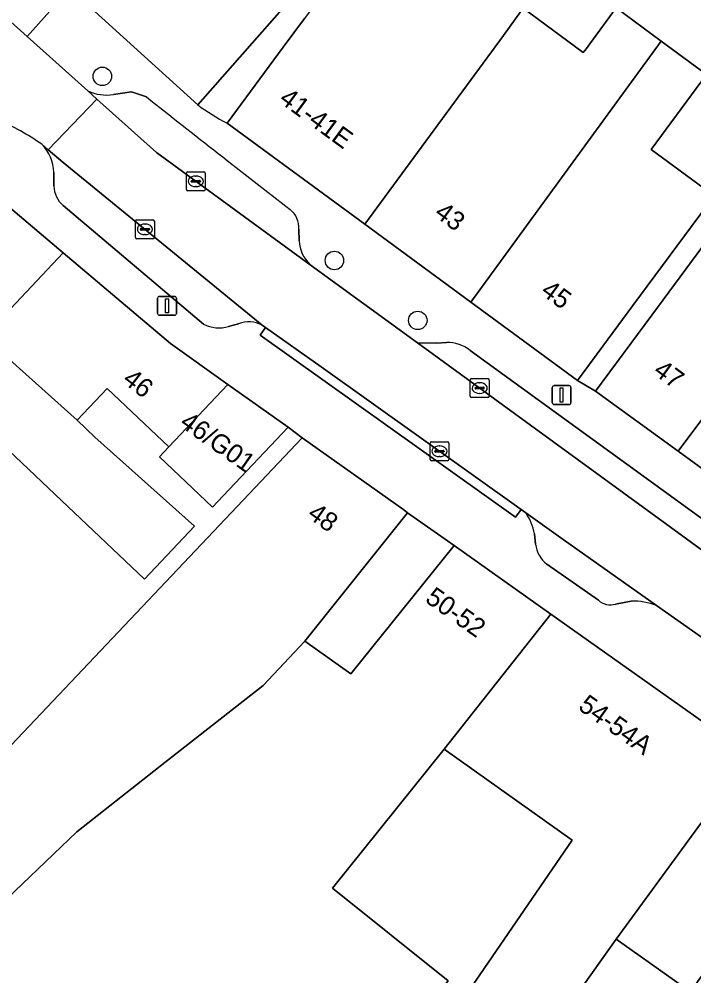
# Model space of a CAD drawing. Extents: x 160663 to 161506, y 382245 to 383291.
# Drawn here: x 160961.4 to 160997.1, y 383041.6 to 383092.2 of the extents above; entities that cross this region are included whole.
import ezdxf

# ---------------------------------------------------------------- set-up
doc = ezdxf.new("R2010")
doc.units = 0
for name, color, linetype in [('IMGEO_Boom', 7, 'Continuous'), ('IMGEO_Erf', 7, 'Continuous'), ('IMGEO_Kolk', 7, 'Continuous'), ('IMGEO_Lichtmast', 7, 'Continuous'), ('IMGEO_Pand', 7, 'Continuous'), ('IMGEO_Pand_nummerreeks', 7, 'Continuous'), ('IMGEO_Pand_overbouw', 7, 'Continuous'), ('IMGEO_Parkeervlak_open', 7, 'Continuous'), ('IMGEO_Rijbaan_lokaal_open', 7, 'Continuous'), ('IMGEO_Terreindeel_open', 7, 'Continuous'), ('IMGEO_Voetpad_open', 7, 'Continuous')]:
    doc.layers.add(name, color=color, linetype=linetype)

msp = doc.modelspace()

# ---------------------------------------------------------------- linework, layer by layer
at = {"layer": 'IMGEO_Boom'}
for centre in [(160965.789, 383089.169), (160978.054, 383079.433), (160982.461, 383076.265)]:
    msp.add_circle(centre, 0.489, dxfattribs=at)
at = {"layer": 'IMGEO_Erf'}
for points in [[(160977.109, 383094.805), (160970.827, 383087.655)], [(160988.034, 383092.771), (160991.206, 383090.426), (160991.371, 383090.649), (160991.553, 383090.895), (160992.95, 383092.785), (160995.318, 383091.034), (160997.717, 383089.261), (160994.794, 383085.307), (160998.118, 383082.85), (160993.829, 383077.048), (160990.901, 383073.088), (160991.858, 383072.517), (160994.831, 383076.538), (160998.733, 383081.815)], [(160972.377, 383086.689), (160975.35, 383090.71), (160976.476, 383092.233)], [(160954.674, 383047.173), (160972.907, 383066.425), (160976.345, 383070.055), (160975.614, 383070.613), (160972.176, 383066.983), (160971.615, 383066.391), (160968.81, 383069.048), (160969.301, 383069.584), (160966.043, 383072.669), (160964.449, 383070.986), (160965.394, 383070.091), (160970.657, 383065.38), (160968.011, 383062.586), (160963.63, 383066.736), (160958.725, 383071.382)], [(160998.501, 383043.067), (160996.869, 383040.763), (160992.943, 383043.544), (160989.023, 383038.01), (160985.126, 383040.769), (160990.617, 383048.778), (160983.861, 383053.6), (160977.958, 383046.246), (160984.06, 383041.35), (160973.741, 383029.173), (160996.515, 383011.718), (161000, 383009.047)]]:
    msp.add_lwpolyline(points, dxfattribs=at)
msp.add_arc((160979.387, 383099.663), 14.747, 234.5174, 241.6181, dxfattribs=at)
at = {"layer": 'IMGEO_Kolk'}
for p, q in [((160970.227, 383083.194), (160970.227, 383084.046)), ((160970.302, 383084.12), (160971.154, 383084.12)), ((160970.715, 383083.9), (160970.74, 383083.9)), ((160971.228, 383084.046), (160971.228, 383083.194)), ((160970.486, 383083.614), (160970.486, 383083.626)), ((160970.924, 383083.577), (160970.526, 383083.577)), ((160970.529, 383083.663), (160970.927, 383083.663)), ((160970.738, 383083.34), (160970.713, 383083.34)), ((160970.97, 383083.626), (160970.97, 383083.614)), ((160971.154, 383083.12), (160970.302, 383083.12)), ((160967.537, 383080.656), (160967.537, 383081.508)), ((160967.612, 383081.582), (160968.464, 383081.582)), ((160968.025, 383081.362), (160968.05, 383081.362)), ((160968.538, 383081.508), (160968.538, 383080.656)), ((160967.796, 383081.076), (160967.796, 383081.088)), ((160968.234, 383081.039), (160967.836, 383081.039)), ((160967.839, 383081.125), (160968.237, 383081.125)), ((160968.048, 383080.802), (160968.023, 383080.802)), ((160968.28, 383081.088), (160968.28, 383081.076)), ((160968.464, 383080.582), (160967.612, 383080.582)), ((160985.231, 383072.261), (160985.231, 383073.113)), ((160985.306, 383073.187), (160986.158, 383073.187)), ((160986.232, 383073.113), (160986.232, 383072.261)), ((160985.49, 383072.681), (160985.49, 383072.693)), ((160985.928, 383072.644), (160985.53, 383072.644)), ((160985.533, 383072.73), (160985.931, 383072.73)), ((160985.719, 383072.967), (160985.744, 383072.967)), ((160985.974, 383072.693), (160985.974, 383072.681)), ((160986.158, 383072.187), (160985.306, 383072.187)), ((160985.742, 383072.407), (160985.717, 383072.407)), ((160983.107, 383068.918), (160983.107, 383069.77)), ((160983.182, 383069.844), (160984.034, 383069.844)), ((160983.595, 383069.624), (160983.62, 383069.624)), ((160984.108, 383069.77), (160984.108, 383068.918)), ((160983.366, 383069.338), (160983.366, 383069.35)), ((160983.804, 383069.301), (160983.406, 383069.301)), ((160983.409, 383069.387), (160983.807, 383069.387)), ((160983.618, 383069.064), (160983.593, 383069.064)), ((160983.85, 383069.35), (160983.85, 383069.338)), ((160984.034, 383068.844), (160983.182, 383068.844))]:
    msp.add_line(p, q, dxfattribs=at)
for points in [[(160970.227, 383083.194), (160970.227, 383084.046)], [(160970.302, 383084.12), (160971.154, 383084.12)], [(160971.228, 383084.046), (160971.228, 383083.194)], [(160971.154, 383083.12), (160970.302, 383083.12)], [(160967.537, 383080.656), (160967.537, 383081.508)], [(160967.612, 383081.582), (160968.464, 383081.582)], [(160968.538, 383081.508), (160968.538, 383080.656)], [(160968.464, 383080.582), (160967.612, 383080.582)], [(160985.231, 383072.261), (160985.231, 383073.113)], [(160985.306, 383073.187), (160986.158, 383073.187)], [(160986.232, 383073.113), (160986.232, 383072.261)], [(160986.158, 383072.187), (160985.306, 383072.187)], [(160983.107, 383068.918), (160983.107, 383069.77)], [(160983.182, 383069.844), (160984.034, 383069.844)], [(160984.108, 383069.77), (160984.108, 383068.918)], [(160984.034, 383068.844), (160983.182, 383068.844)]]:
    msp.add_lwpolyline(points, dxfattribs=at)
for centre, radius, start, end in [((160970.304, 383084.044), 0.0765, 91.552, 178.448), ((160970.304, 383084.044), 0.0765, 91.552, 178.448), ((160971.152, 383084.044), 0.0765, 1.552, 88.448), ((160971.152, 383084.044), 0.0765, 1.552, 88.448), ((160970.526, 383083.623), 0.0403, 85.8775, 175.7526), ((160970.523, 383083.613), 0.0366, 178.938, 274.7102), ((160970.927, 383083.62), 0.043, 264.8664, 352.4533), ((160970.931, 383083.625), 0.0386, 1.7309, 96.639), ((160970.304, 383083.196), 0.0765, 181.552, 268.448), ((160970.304, 383083.196), 0.0765, 181.552, 268.448), ((160971.152, 383083.196), 0.0765, 271.552, 358.448), ((160971.152, 383083.196), 0.0765, 271.552, 358.448), ((160967.614, 383081.506), 0.0765, 91.552, 178.448), ((160967.614, 383081.506), 0.0765, 91.552, 178.448), ((160968.462, 383081.506), 0.0765, 1.552, 88.448), ((160968.462, 383081.506), 0.0765, 1.552, 88.448), ((160967.836, 383081.085), 0.0403, 85.8775, 175.7526), ((160967.833, 383081.075), 0.0366, 178.938, 274.7102), ((160968.237, 383081.082), 0.043, 264.8664, 352.4533), ((160968.241, 383081.087), 0.0386, 1.7309, 96.639), ((160967.614, 383080.658), 0.0765, 181.552, 268.448), ((160967.614, 383080.658), 0.0765, 181.552, 268.448), ((160968.462, 383080.658), 0.0765, 271.552, 358.448), ((160968.462, 383080.658), 0.0765, 271.552, 358.448), ((160985.308, 383073.111), 0.0765, 91.552, 178.448), ((160985.308, 383073.111), 0.0765, 91.552, 178.448), ((160986.156, 383073.111), 0.0765, 1.552, 88.448), ((160986.156, 383073.111), 0.0765, 1.552, 88.448), ((160985.53, 383072.69), 0.0403, 85.8775, 175.7526), ((160985.527, 383072.68), 0.0366, 178.938, 274.7102), ((160985.931, 383072.687), 0.043, 264.8664, 352.4533), ((160985.935, 383072.692), 0.0386, 1.7309, 96.639), ((160985.308, 383072.263), 0.0765, 181.552, 268.448), ((160985.308, 383072.263), 0.0765, 181.552, 268.448), ((160986.156, 383072.263), 0.0765, 271.552, 358.448), ((160986.156, 383072.263), 0.0765, 271.552, 358.448), ((160983.184, 383069.768), 0.0765, 91.552, 178.448), ((160983.184, 383069.768), 0.0765, 91.552, 178.448), ((160984.032, 383069.768), 0.0765, 1.552, 88.448), ((160984.032, 383069.768), 0.0765, 1.552, 88.448), ((160983.406, 383069.347), 0.0403, 85.8775, 175.7526), ((160983.403, 383069.337), 0.0366, 178.938, 274.7102), ((160983.807, 383069.344), 0.043, 264.8664, 352.4533), ((160983.811, 383069.349), 0.0386, 1.7309, 96.639), ((160983.184, 383068.92), 0.0765, 181.552, 268.448), ((160983.184, 383068.92), 0.0765, 181.552, 268.448), ((160984.032, 383068.92), 0.0765, 271.552, 358.448), ((160984.032, 383068.92), 0.0765, 271.552, 358.448)]:
    msp.add_arc(centre, radius, start, end, dxfattribs=at)
for centre, major_axis, ratio, start_param, end_param in [((160970.714, 383083.62), (-0.387, 0.002), 0.722429, 4.712389, 7.853982), ((160970.739, 383083.62), (-0.39, 0.002), 0.717154, 1.570796, 4.712389), ((160968.024, 383081.082), (-0.387, 0.002), 0.722429, 4.712389, 7.853982), ((160968.049, 383081.082), (-0.39, 0.002), 0.717154, 1.570796, 4.712389), ((160985.718, 383072.687), (-0.387, 0.002), 0.722429, 4.712389, 7.853982), ((160985.743, 383072.687), (-0.39, 0.002), 0.717154, 1.570796, 4.712389), ((160983.594, 383069.344), (-0.387, 0.002), 0.722429, 4.712389, 7.853982), ((160983.619, 383069.344), (-0.39, 0.002), 0.717154, 1.570796, 4.712389)]:
    msp.add_ellipse(centre, major_axis=major_axis, ratio=ratio, start_param=start_param, end_param=end_param, dxfattribs=at)
at = {"layer": 'IMGEO_Lichtmast'}
for p, q in [((160968.709, 383076.635), (160968.709, 383077.435)), ((160968.709, 383077.435), (160968.709, 383076.635)), ((160968.809, 383077.535), (160969.599, 383077.535)), ((160969.599, 383077.535), (160968.809, 383077.535)), ((160969.699, 383077.435), (160969.699, 383076.635)), ((160969.699, 383076.635), (160969.699, 383077.435)), ((160969.599, 383076.535), (160968.809, 383076.535)), ((160968.809, 383076.535), (160969.599, 383076.535)), ((160989.565, 383071.918), (160989.565, 383072.718)), ((160989.565, 383072.718), (160989.565, 383071.918)), ((160989.665, 383072.818), (160990.455, 383072.818)), ((160990.455, 383072.818), (160989.665, 383072.818)), ((160990.555, 383072.718), (160990.555, 383071.918)), ((160990.555, 383071.918), (160990.555, 383072.718)), ((160990.455, 383071.818), (160989.665, 383071.818)), ((160989.665, 383071.818), (160990.455, 383071.818))]:
    msp.add_line(p, q, dxfattribs=at)
for points in [[(160969.129, 383077.41), (160969.279, 383077.41), (160969.279, 383076.66), (160969.129, 383076.66), (160969.129, 383077.41)], [(160989.985, 383072.693), (160990.135, 383072.693), (160990.135, 383071.943), (160989.985, 383071.943), (160989.985, 383072.693)]]:
    msp.add_lwpolyline(points, dxfattribs=at)
for centre, start, end in [((160968.809, 383077.435), 90, 180), ((160968.809, 383077.435), 90, 180), ((160969.599, 383077.435), 0, 90), ((160969.599, 383077.435), 360, 90), ((160968.809, 383076.635), 180, 270), ((160968.809, 383076.635), 180, 270), ((160969.599, 383076.635), 270, 0), ((160969.599, 383076.635), 270, 0), ((160989.665, 383072.718), 90, 180), ((160989.665, 383072.718), 90, 180), ((160990.455, 383072.718), 0, 90), ((160990.455, 383072.718), 360, 90), ((160989.665, 383071.918), 180, 270), ((160989.665, 383071.918), 180, 270), ((160990.455, 383071.918), 270, 0), ((160990.455, 383071.918), 270, 0)]:
    msp.add_arc(centre, 0.1, start, end, dxfattribs=at)
at = {"layer": 'IMGEO_Pand'}
for points in [[(160978.949, 383096.897), (160979.58, 383097.624), (160977.883, 383099.173), (160977.06, 383099.923), (160975.197, 383097.743), (160973.578, 383099.22), (160974.817, 383100.578), (160972.183, 383102.981), (160964.067, 383093.823), (160970.827, 383087.655), (160977.109, 383094.805)], [(160986.99, 383091.335), (160988.034, 383092.771), (160989.111, 383094.252), (160981.889, 383099.555), (160977.929, 383094.199), (160976.476, 383092.233), (160975.35, 383090.71), (160972.377, 383086.689), (160979.655, 383081.345)], [(160995.318, 383091.034), (160992.95, 383092.785), (160991.553, 383090.895), (160991.371, 383090.649), (160991.206, 383090.426), (160988.034, 383092.771), (160986.99, 383091.335), (160979.655, 383081.345), (160985.256, 383077.232)], [(160985.256, 383077.232), (160990.901, 383073.088), (160993.829, 383077.048), (160998.118, 383082.85), (160994.794, 383085.307), (160997.717, 383089.261), (160995.318, 383091.034)], [(161001.891, 383076.907), (161008.306, 383085.46), (161006.295, 383086.916), (161004.888, 383084.97), (161004.469, 383084.391), (161001.265, 383079.96), (161000.968, 383080.178), (161000, 383080.887), (160998.733, 383081.815), (160994.831, 383076.538), (160991.858, 383072.517), (160996.221, 383069.348), (161000, 383074.386)], [(160963.718, 383079.83), (160959.764, 383083.167), (160957.649, 383083.109), (160954.722, 383079.944), (160959.52, 383075.398)], [(161010.526, 383079.839), (161010.364, 383079.886), (161009.768, 383080.317), (161008.613, 383081.153), (161004.288, 383075.172), (161002.434, 383076.513), (161002.06, 383076.784), (161001.891, 383076.907), (161000, 383074.386), (160996.221, 383069.348), (161000, 383066.603), (161000.404, 383066.31)], [(160959.52, 383075.398), (160954.722, 383079.944), (160950.166, 383075.019), (160956.496, 383069.029), (160958.725, 383071.382), (160963.63, 383066.736), (160968.011, 383062.586), (160970.657, 383065.38), (160965.394, 383070.091), (160964.449, 383070.986)], [(160964.449, 383070.986), (160966.043, 383072.669), (160969.301, 383069.584), (160972.425, 383072.884), (160969.386, 383075.048), (160963.718, 383079.83), (160959.52, 383075.398)], [(160969.301, 383069.584), (160968.81, 383069.048), (160971.615, 383066.391), (160972.176, 383066.983), (160975.614, 383070.613), (160972.425, 383072.884)], [(160956.591, 383041.731), (160964.439, 383049.226), (160969.096, 383052.883), (160974.295, 383056.965), (160976.485, 383059.299), (160981.925, 383066.097), (160981.723, 383066.24), (160976.345, 383070.055), (160972.907, 383066.425), (160954.674, 383047.173), (160952.892, 383045.218)], [(160983.861, 383053.6), (160989.497, 383060.735), (160984.383, 383064.359), (160978.917, 383057.577), (160976.485, 383059.299), (160974.295, 383056.965), (160969.096, 383052.883), (160964.439, 383049.226), (160956.591, 383041.731), (160960.966, 383037.606), (160964.326, 383040.724), (160973.09, 383029.971), (160973.741, 383029.173), (160984.06, 383041.35), (160977.958, 383046.246)], [(160983.861, 383053.6), (160990.617, 383048.778), (160985.126, 383040.769), (160989.023, 383038.01), (160992.943, 383043.544), (161000.047, 383053.259), (161000, 383053.292), (160989.497, 383060.735)], [(161000.047, 383053.259), (160992.943, 383043.544), (160996.869, 383040.763), (160998.501, 383043.067), (161000, 383042.006), (161000, 383041.883), (160998.137, 383039.253), (161000, 383037.934), (161000.513, 383037.571), (161001.37, 383036.964), (161008.601, 383047.148), (161007.755, 383047.797)]]:
    msp.add_lwpolyline(points, close=True, dxfattribs=at)
at = {"layer": 'IMGEO_Pand_overbouw'}
msp.add_lwpolyline([(160984.383, 383064.359), (160981.925, 383066.097), (160976.485, 383059.299), (160978.917, 383057.577)], close=True, dxfattribs=at)
at = {"layer": 'IMGEO_Parkeervlak_open'}
for points in [[(160965.014, 383088.402), (160965.493, 383087.971), (160968.644, 383085.138), (160976.778, 383079.211)], [(160968.119, 383088.082), (160967.334, 383088.343), (160966.38, 383088.212)], [(160974.232, 383076.021), (160963.72, 383084.612), (160962.929, 383085.29), (160962.59, 383085.581)], [(160963.231, 383084.09), (160963.224, 383083.367)], [(160963.709, 383082.334), (160971.14, 383076.07)], [(160976.197, 383080.479), (160976.178, 383081.088)], [(160972.46, 383075.944), (160972.982, 383076.091)], [(160983.98, 383075.1), (160983.472, 383075.054), (160982.442, 383075.083), (160985.681, 383072.723), (160988.417, 383070.722), (160995.817, 383065.338), (161000, 383062.28), (161003.357, 383059.826), (161006.749, 383057.368)], [(161005.324, 383060.115), (161000, 383063.963), (160985.233, 383074.682)], [(160995.081, 383061.193), (160990.142, 383064.675), (160988.166, 383066.087)], [(160988.632, 383064.978), (160988.691, 383064.431)], [(160989.277, 383063.372), (160992.014, 383061.468)], [(160992.914, 383061.269), (160993.741, 383061.426)]]:
    msp.add_lwpolyline(points, dxfattribs=at)
for centre, radius, start, end in [((160966.005, 383090.521), 2.339, 244.9369, 279.2259), ((161644.504, 383942.504), 1089.741, 231.633856, 232.141654), ((160960.896, 383083.97), 2.338, 2.9525, 43.5745), ((160964.713, 383083.436), 1.49, 182.6383, 227.6624), ((160974.954, 383081.162), 1.227, 356.5541, 51.4532), ((160977.927, 383080.505), 1.73, 180.8466, 228.3881), ((160973.529, 383074.666), 1.527, 62.5879, 111.0017), ((160971.95, 383077.578), 1.711, 241.7558, 287.339), ((160983.961, 383072.955), 2.145, 53.6202, 89.4825), ((160985.907, 383064.485), 2.769, 10.2461, 35.3381), ((160990.264, 383064.61), 1.584, 186.4904, 231.4257), ((160992.638, 383062.157), 0.93, 227.8091, 287.2546), ((160993.802, 383057.806), 3.62, 69.309, 90.963)]:
    msp.add_arc(centre, radius, start, end, dxfattribs=at)
at = {"layer": 'IMGEO_Rijbaan_lokaal_open'}
for points in [[(160961.813, 383091.279), (160954.192, 383098.131), (160953.926, 383098.37), (160951.306, 383095.631), (160951.524, 383095.414)], [(160962.59, 383085.581), (160962.929, 383085.29), (160965.493, 383087.971), (160965.014, 383088.402), (160961.813, 383091.279)]]:
    msp.add_lwpolyline(points, dxfattribs=at)
msp.add_lwpolyline([(160982.442, 383075.083), (160976.778, 383079.211), (160968.644, 383085.138), (160965.493, 383087.971), (160962.929, 383085.29), (160963.72, 383084.612), (160974.232, 383076.021), (160974.418, 383075.889), (160977.351, 383073.813), (160987.919, 383066.263), (160988.166, 383066.087), (160990.142, 383064.675), (160995.081, 383061.193), (160997.939, 383059.178), (161000, 383057.726), (161006.105, 383053.424), (161008.196, 383056.32), (161006.749, 383057.368), (161003.357, 383059.826), (161000, 383062.28), (160995.817, 383065.338), (160988.417, 383070.722), (160985.681, 383072.723)], close=True, dxfattribs=at)
msp.add_arc((160954.735, 383074.268), 13.772, 55.2266, 66.2998, dxfattribs=at)
at = {"layer": 'IMGEO_Terreindeel_open'}
msp.add_lwpolyline([(160984.383, 383064.359), (160981.925, 383066.097), (160976.485, 383059.299), (160978.917, 383057.577)], close=True, dxfattribs=at)
at = {"layer": 'IMGEO_Voetpad_open'}
for points in [[(160954.192, 383098.131), (160961.813, 383091.279), (160964.067, 383093.823), (160956.981, 383100.29), (160952.66, 383104.233), (160948.39, 383108.129), (160948.102, 383108.392), (160948.002, 383108.283), (160942.448, 383113.457), (160937.416, 383118.145), (160935.811, 383119.75), (160935.53, 383119.466), (160934.171, 383120.731), (160934.436, 383121.004), (160932.761, 383122.608), (160928.405, 383126.797), (160928.327, 383126.872), (160928.203, 383126.744), (160925.4, 383129.44), (160925.467, 383129.608), (160920.856, 383134.043), (160920.779, 383134.126), (160920.569, 383134.352), (160914.367, 383141.037)], [(160970.827, 383087.655), (160964.067, 383093.823), (160961.813, 383091.279), (160965.014, 383088.402)], [(160966.38, 383088.212), (160967.334, 383088.343), (160968.119, 383088.082)], [(160955.867, 383086.614), (160959.764, 383083.167), (160963.718, 383079.83), (160969.386, 383075.048), (160972.425, 383072.884), (160975.614, 383070.613), (160976.345, 383070.055), (160981.723, 383066.24), (160981.925, 383066.097), (160984.383, 383064.359), (160989.497, 383060.735), (161000, 383053.292), (161000.047, 383053.259), (161007.755, 383047.797), (161008.601, 383047.148), (161013.371, 383043.748), (161019.187, 383039.602), (161021.951, 383037.858), (161025.283, 383035.755), (161036.108, 383028.925), (161039.5, 383026.785)], [(161011.26, 383058.428), (161004.705, 383063.187), (161000.404, 383066.31), (161000, 383066.603), (160996.221, 383069.348), (160991.858, 383072.517), (160990.901, 383073.088), (160985.256, 383077.232), (160979.655, 383081.345), (160972.377, 383086.689)], [(160963.224, 383083.367), (160963.231, 383084.09)], [(160971.14, 383076.07), (160963.709, 383082.334)], [(160976.178, 383081.088), (160976.197, 383080.479)], [(160976.778, 383079.211), (160982.442, 383075.083), (160983.472, 383075.054), (160983.98, 383075.1)], [(160972.982, 383076.091), (160972.46, 383075.944)], [(160974.132, 383075.48), (160974.418, 383075.889), (160974.232, 383076.021)], [(160988.166, 383066.087), (160987.919, 383066.263), (160987.633, 383065.854), (160974.132, 383075.48)], [(160985.233, 383074.682), (161000, 383063.963), (161005.324, 383060.115)], [(160988.691, 383064.431), (160988.632, 383064.978)], [(160992.014, 383061.468), (160989.277, 383063.372)], [(160993.741, 383061.426), (160992.914, 383061.269)], [(160997.939, 383059.178), (160995.081, 383061.193)]]:
    msp.add_lwpolyline(points, dxfattribs=at)
msp.add_lwpolyline([(160987.919, 383066.263), (160977.351, 383073.813), (160974.418, 383075.889), (160974.132, 383075.48), (160987.633, 383065.854)], close=True, dxfattribs=at)
for centre, radius, start, end in [((160966.005, 383090.521), 2.339, 244.9369, 279.2259), ((161644.504, 383942.504), 1089.741, 231.633856, 232.141654), ((160979.387, 383099.663), 14.747, 234.5174, 241.6181), ((160954.735, 383074.268), 13.772, 55.2266, 66.2998), ((160960.896, 383083.97), 2.338, 2.9525, 43.5745), ((160964.713, 383083.436), 1.49, 182.6383, 227.6624), ((160974.954, 383081.162), 1.227, 356.5541, 51.4532), ((160977.927, 383080.505), 1.73, 180.8466, 228.3881), ((160973.529, 383074.666), 1.527, 62.5879, 111.0017), ((160971.95, 383077.578), 1.711, 241.7558, 287.339), ((160983.961, 383072.955), 2.145, 53.6202, 89.4825), ((160985.907, 383064.485), 2.769, 10.2461, 35.3381), ((160990.264, 383064.61), 1.584, 186.4904, 231.4257), ((160992.638, 383062.157), 0.93, 227.8091, 287.2546), ((160993.802, 383057.806), 3.62, 69.309, 90.963)]:
    msp.add_arc(centre, radius, start, end, dxfattribs=at)

# ---------------------------------------------------------------- texts
at = {"layer": 'IMGEO_Pand_nummerreeks'}
for s, rotation, p in [('41-41E', 323.7089, (160975.07, 383087.838)), ('43', 323.7146, (160983.281, 383081.808)), ('45', 323.7125, (160988.904, 383077.681)), ('47', 324.0068, (160994.852, 383073.457)), ('46', 322.2255, (160966.8, 383073.013)), ('46/G01', 324.7684, (160969.817, 383070.707)), ('48', 324.6512, (160976.566, 383065.878)), ('50-52', 324.7516, (160982.792, 383061.419)), ('54-54A', 324.6767, (160990.884, 383055.732))]:
    msp.add_text(s, height=1, rotation=rotation, dxfattribs=at).set_placement(p)

doc.saveas('drawing.dxf')
